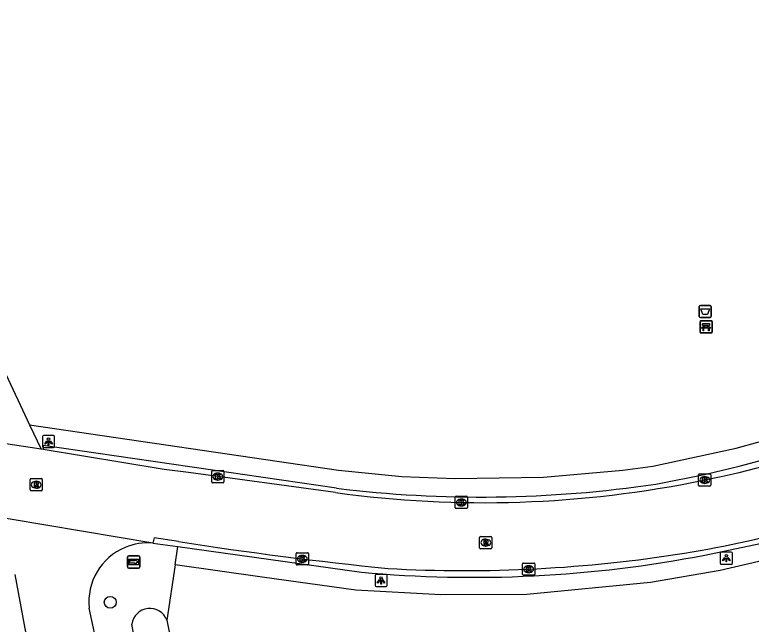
# Model space of a CAD drawing. Extents: x 162157 to 163165, y 378998 to 380775.
# Drawn here: x 162557.1 to 162617.3, y 380157.8 to 380207.6 of the extents above; entities that cross this region are included whole.
import ezdxf

# ---------------------------------------------------------------- set-up
doc = ezdxf.new("R2010")
doc.units = 0
for name, color, linetype in [('IMGEO_Afvalbak', 7, 'Continuous'), ('IMGEO_Bank', 7, 'Continuous'), ('IMGEO_Boom', 7, 'Continuous'), ('IMGEO_Groenvoorziening', 7, 'Continuous'), ('IMGEO_Kolk', 7, 'Continuous'), ('IMGEO_Lichtpunt', 7, 'Continuous'), ('IMGEO_Naaldbos', 7, 'Continuous'), ('IMGEO_Rijbaan_lokaal_gesloten', 7, 'Continuous'), ('IMGEO_Rijbaan_lokaal_halfverhard', 7, 'Continuous'), ('IMGEO_Rijbaan_lokaal_open', 7, 'Continuous'), ('IMGEO_Rioolput', 7, 'Continuous'), ('IMGEO_Waterloop', 7, 'Continuous'), ('IMGEO_Wegwijzer', 7, 'Continuous')]:
    doc.layers.add(name, color=color, linetype=linetype)

msp = doc.modelspace()

# ---------------------------------------------------------------- linework, layer by layer
at = {"layer": 'IMGEO_Afvalbak'}
for p, q in [((162613.068, 380182.954), (162613.068, 380183.754)), ((162613.068, 380183.754), (162613.068, 380182.954)), ((162613.168, 380183.854), (162613.958, 380183.854)), ((162613.958, 380183.854), (162613.168, 380183.854)), ((162614.058, 380183.754), (162614.058, 380182.954)), ((162614.058, 380182.954), (162614.058, 380183.754)), ((162613.958, 380182.854), (162613.168, 380182.854)), ((162613.168, 380182.854), (162613.958, 380182.854))]:
    msp.add_line(p, q, dxfattribs=at)
msp.add_lwpolyline([(162613.211, 380183.568), (162613.915, 380183.568), (162613.766, 380183.098), (162613.36, 380183.098), (162613.211, 380183.568)], dxfattribs=at)
for centre, start, end in [((162613.168, 380183.754), 90, 180), ((162613.168, 380183.754), 90, 180), ((162613.958, 380183.754), 0, 90), ((162613.958, 380183.754), 360, 90), ((162613.168, 380182.954), 180, 270), ((162613.168, 380182.954), 180, 270), ((162613.958, 380182.954), 270, 0), ((162613.958, 380182.954), 270, 0)]:
    msp.add_arc(centre, 0.1, start, end, dxfattribs=at)
at = {"layer": 'IMGEO_Bank'}
for p, q in [((162613.141, 380181.678), (162613.141, 380182.519)), ((162613.141, 380182.519), (162613.141, 380181.678)), ((162613.216, 380182.603), (162614.057, 380182.603)), ((162614.057, 380182.603), (162613.216, 380182.603)), ((162614.141, 380182.528), (162614.141, 380181.687)), ((162614.141, 380181.687), (162614.141, 380182.528)), ((162613.838, 380182.001), (162613.445, 380182.001)), ((162613.45, 380182.109), (162613.45, 380182.215)), ((162613.494, 380182.215), (162613.494, 380182.109)), ((162613.782, 380182.221), (162613.5, 380182.221)), ((162613.5, 380182.103), (162613.782, 380182.103)), ((162613.788, 380182.109), (162613.788, 380182.215)), ((162613.832, 380182.215), (162613.832, 380182.109)), ((162614.066, 380181.603), (162613.225, 380181.603)), ((162613.225, 380181.603), (162614.066, 380181.603))]:
    msp.add_line(p, q, dxfattribs=at)
for points in [[(162613.388, 380182.001), (162613.246, 380182.001), (162613.358, 380182.103), (162613.444, 380182.103)], [(162613.444, 380182.221), (162613.358, 380182.221), (162613.358, 380182.382), (162613.921, 380182.382), (162613.921, 380182.221), (162613.838, 380182.221)], [(162613.438, 380181.994), (162613.438, 380181.787), (162613.395, 380181.787), (162613.395, 380181.994)], [(162613.838, 380182.103), (162613.921, 380182.103), (162614.033, 380182.001), (162613.894, 380182.001)], [(162613.888, 380181.994), (162613.888, 380181.787), (162613.844, 380181.787), (162613.844, 380181.994)]]:
    msp.add_lwpolyline(points, dxfattribs=at)
for centre, radius, start, end in [((162613.219, 380182.525), 0.0779, 92.4484, 184.28452), ((162613.219, 380182.525), 0.0779, 92.4484, 184.28452), ((162614.063, 380182.525), 0.0779, 2.4484, 94.28452), ((162614.063, 380182.525), 0.0779, 2.4484, 94.28452), ((162613.388, 380181.994), 0.00671, 2.89567, 87.10433), ((162613.445, 380181.994), 0.00671, 92.89567, 177.10433), ((162613.443, 380182.214), 0.00671, 2.89567, 87.10433), ((162613.443, 380182.11), 0.00671, 272.89567, 357.10433), ((162613.5, 380182.214), 0.00671, 92.89567, 177.10433), ((162613.5, 380182.11), 0.00671, 182.89567, 267.10433), ((162613.782, 380182.214), 0.00671, 2.89567, 87.10433), ((162613.782, 380182.11), 0.00671, 272.89567, 357.10433), ((162613.839, 380182.214), 0.00671, 92.89567, 177.10433), ((162613.839, 380182.11), 0.00671, 182.89567, 267.10433), ((162613.837, 380181.994), 0.00671, 2.89567, 87.10433), ((162613.894, 380181.994), 0.00671, 92.89567, 177.10433), ((162613.219, 380181.681), 0.0779, 182.4484, 274.28452), ((162613.219, 380181.681), 0.0779, 182.4484, 274.28452), ((162614.063, 380181.681), 0.0779, 272.4484, 4.28452), ((162614.063, 380181.681), 0.0779, 272.4484, 4.28452)]:
    msp.add_arc(centre, radius, start, end, dxfattribs=at)
at = {"layer": 'IMGEO_Boom'}
msp.add_circle((162564.955, 380159.573), 0.489, dxfattribs=at)
at = {"layer": 'IMGEO_Groenvoorziening'}
msp.add_lwpolyline([(162570.251, 380162.647), (162570.468, 380164.131)], dxfattribs=at)
at = {"layer": 'IMGEO_Kolk'}
for p, q in [((162573.242, 380169.426), (162573.242, 380170.278)), ((162573.317, 380170.352), (162574.169, 380170.352)), ((162573.73, 380170.132), (162573.755, 380170.132)), ((162574.243, 380170.278), (162574.243, 380169.426)), ((162613.03, 380169.152), (162613.03, 380170.004)), ((162613.105, 380170.078), (162613.957, 380170.078)), ((162613.518, 380169.858), (162613.543, 380169.858)), ((162614.031, 380170.004), (162614.031, 380169.152)), ((162574.169, 380169.352), (162573.317, 380169.352)), ((162573.753, 380169.572), (162573.728, 380169.572)), ((162613.541, 380169.298), (162613.516, 380169.298)), ((162613.957, 380169.078), (162613.105, 380169.078)), ((162593.144, 380167.315), (162593.144, 380168.167)), ((162593.219, 380168.241), (162594.071, 380168.241)), ((162594.145, 380168.167), (162594.145, 380167.315)), ((162593.655, 380167.461), (162593.63, 380167.461)), ((162593.632, 380168.021), (162593.657, 380168.021)), ((162594.071, 380167.241), (162593.219, 380167.241)), ((162580.15, 380162.704), (162580.15, 380163.556)), ((162580.225, 380163.63), (162581.077, 380163.63)), ((162580.638, 380163.41), (162580.663, 380163.41)), ((162581.151, 380163.556), (162581.151, 380162.704)), ((162580.661, 380162.85), (162580.636, 380162.85)), ((162598.635, 380161.86), (162598.635, 380162.712)), ((162598.71, 380162.786), (162599.562, 380162.786)), ((162599.636, 380162.712), (162599.636, 380161.86)), ((162581.077, 380162.63), (162580.225, 380162.63)), ((162599.123, 380162.566), (162599.148, 380162.566)), ((162599.562, 380161.786), (162598.71, 380161.786)), ((162599.146, 380162.006), (162599.121, 380162.006))]:
    msp.add_line(p, q, dxfattribs=at)
for points in [[(162573.242, 380169.426), (162573.242, 380170.278)], [(162573.317, 380170.352), (162574.169, 380170.352)], [(162573.563, 380170.052), (162573.686, 380170.052), (162573.686, 380169.901), (162573.816, 380170.052), (162573.98, 380170.052), (162573.834, 380169.901), (162573.987, 380169.652), (162573.835, 380169.652), (162573.75, 380169.816), (162573.686, 380169.749), (162573.686, 380169.652), (162573.563, 380169.652), (162573.563, 380170.052)], [(162574.243, 380170.278), (162574.243, 380169.426)], [(162613.03, 380169.152), (162613.03, 380170.004)], [(162613.105, 380170.078), (162613.957, 380170.078)], [(162614.031, 380170.004), (162614.031, 380169.152)], [(162574.169, 380169.352), (162573.317, 380169.352)], [(162613.351, 380169.778), (162613.474, 380169.778), (162613.474, 380169.627), (162613.604, 380169.778), (162613.768, 380169.778), (162613.622, 380169.627), (162613.775, 380169.378), (162613.623, 380169.378), (162613.538, 380169.542), (162613.474, 380169.475), (162613.474, 380169.378), (162613.351, 380169.378), (162613.351, 380169.778)], [(162613.957, 380169.078), (162613.105, 380169.078)], [(162593.144, 380167.315), (162593.144, 380168.167)], [(162593.219, 380168.241), (162594.071, 380168.241)], [(162594.145, 380168.167), (162594.145, 380167.315)], [(162593.465, 380167.941), (162593.588, 380167.941), (162593.588, 380167.79), (162593.718, 380167.941), (162593.882, 380167.941), (162593.736, 380167.79), (162593.889, 380167.541), (162593.737, 380167.541), (162593.652, 380167.705), (162593.588, 380167.638), (162593.588, 380167.541), (162593.465, 380167.541), (162593.465, 380167.941)], [(162594.071, 380167.241), (162593.219, 380167.241)], [(162580.15, 380162.704), (162580.15, 380163.556)], [(162580.225, 380163.63), (162581.077, 380163.63)], [(162580.471, 380163.33), (162580.594, 380163.33), (162580.594, 380163.179), (162580.724, 380163.33), (162580.888, 380163.33), (162580.742, 380163.179), (162580.895, 380162.93), (162580.743, 380162.93), (162580.658, 380163.094), (162580.594, 380163.027), (162580.594, 380162.93), (162580.471, 380162.93), (162580.471, 380163.33)], [(162581.151, 380163.556), (162581.151, 380162.704)], [(162598.635, 380161.86), (162598.635, 380162.712)], [(162598.71, 380162.786), (162599.562, 380162.786)], [(162599.636, 380162.712), (162599.636, 380161.86)], [(162581.077, 380162.63), (162580.225, 380162.63)], [(162598.956, 380162.486), (162599.079, 380162.486), (162599.079, 380162.335), (162599.209, 380162.486), (162599.373, 380162.486), (162599.227, 380162.335), (162599.38, 380162.086), (162599.228, 380162.086), (162599.143, 380162.25), (162599.079, 380162.183), (162599.079, 380162.086), (162598.956, 380162.086), (162598.956, 380162.486)], [(162599.562, 380161.786), (162598.71, 380161.786)]]:
    msp.add_lwpolyline(points, dxfattribs=at)
for centre, start, end in [((162573.319, 380170.276), 91.55205, 178.44795), ((162573.319, 380170.276), 91.55205, 178.44795), ((162574.167, 380170.276), 1.55205, 88.44795), ((162574.167, 380170.276), 1.55205, 88.44795), ((162613.107, 380170.002), 91.55205, 178.44795), ((162613.107, 380170.002), 91.55205, 178.44795), ((162613.955, 380170.002), 1.55205, 88.44795), ((162613.955, 380170.002), 1.55205, 88.44795), ((162573.319, 380169.428), 181.55205, 268.44795), ((162573.319, 380169.428), 181.55205, 268.44795), ((162574.167, 380169.428), 271.55205, 358.44795), ((162574.167, 380169.428), 271.55205, 358.44795), ((162613.107, 380169.154), 181.55205, 268.44795), ((162613.107, 380169.154), 181.55205, 268.44795), ((162613.955, 380169.154), 271.55205, 358.44795), ((162613.955, 380169.154), 271.55205, 358.44795), ((162593.221, 380168.165), 91.55205, 178.44795), ((162593.221, 380168.165), 91.55205, 178.44795), ((162594.069, 380168.165), 1.55205, 88.44795), ((162594.069, 380168.165), 1.55205, 88.44795), ((162593.221, 380167.317), 181.55205, 268.44795), ((162593.221, 380167.317), 181.55205, 268.44795), ((162594.069, 380167.317), 271.55205, 358.44795), ((162594.069, 380167.317), 271.55205, 358.44795), ((162580.227, 380163.554), 91.55205, 178.44795), ((162580.227, 380163.554), 91.55205, 178.44795), ((162581.075, 380163.554), 1.55205, 88.44795), ((162581.075, 380163.554), 1.55205, 88.44795), ((162580.227, 380162.706), 181.55205, 268.44795), ((162580.227, 380162.706), 181.55205, 268.44795), ((162581.075, 380162.706), 271.55205, 358.44795), ((162581.075, 380162.706), 271.55205, 358.44795), ((162598.712, 380162.71), 91.55205, 178.44795), ((162598.712, 380162.71), 91.55205, 178.44795), ((162599.56, 380162.71), 1.55205, 88.44795), ((162599.56, 380162.71), 1.55205, 88.44795), ((162598.712, 380161.862), 181.55205, 268.44795), ((162598.712, 380161.862), 181.55205, 268.44795), ((162599.56, 380161.862), 271.55205, 358.44795), ((162599.56, 380161.862), 271.55205, 358.44795)]:
    msp.add_arc(centre, 0.0765, start, end, dxfattribs=at)
for centre, major_axis, ratio, start_param, end_param in [((162573.729, 380169.852), (-0.387, 0.002), 0.722429, 4.712389, 7.853982), ((162573.754, 380169.852), (-0.39, 0.002), 0.717154, 1.570796, 4.712389), ((162613.517, 380169.578), (-0.387, 0.002), 0.722429, 4.712389, 7.853982), ((162613.542, 380169.578), (-0.39, 0.002), 0.717154, 1.570796, 4.712389), ((162593.631, 380167.741), (-0.387, 0.002), 0.722429, 4.712389, 7.853982), ((162593.656, 380167.741), (-0.39, 0.002), 0.717154, 1.570796, 4.712389), ((162580.637, 380163.13), (-0.387, 0.002), 0.722429, 4.712389, 7.853982), ((162580.662, 380163.13), (-0.39, 0.002), 0.717154, 1.570796, 4.712389), ((162599.122, 380162.286), (-0.387, 0.002), 0.722429, 4.712389, 7.853982), ((162599.147, 380162.286), (-0.39, 0.002), 0.717154, 1.570796, 4.712389)]:
    msp.add_ellipse(centre, major_axis=major_axis, ratio=ratio, start_param=start_param, end_param=end_param, dxfattribs=at)
at = {"layer": 'IMGEO_Lichtpunt'}
for p, q in [((162559.41, 380173.128), (162559.41, 380172.321)), ((162559.41, 380173.128), (162559.41, 380172.321)), ((162560.312, 380173.223), (162559.504, 380173.223)), ((162560.312, 380173.223), (162559.504, 380173.223)), ((162560.406, 380172.321), (162560.406, 380173.128)), ((162560.406, 380172.321), (162560.406, 380173.128)), ((162559.504, 380172.227), (162560.312, 380172.227)), ((162559.504, 380172.227), (162560.312, 380172.227)), ((162614.795, 380163.581), (162614.795, 380162.774)), ((162614.795, 380163.581), (162614.795, 380162.774)), ((162615.697, 380163.676), (162614.889, 380163.676)), ((162615.697, 380163.676), (162614.889, 380163.676)), ((162615.791, 380162.774), (162615.791, 380163.581)), ((162615.791, 380162.774), (162615.791, 380163.581)), ((162614.889, 380162.68), (162615.697, 380162.68)), ((162614.889, 380162.68), (162615.697, 380162.68)), ((162586.587, 380161.765), (162586.587, 380160.958)), ((162586.587, 380161.765), (162586.587, 380160.958)), ((162587.489, 380161.86), (162586.681, 380161.86)), ((162587.489, 380161.86), (162586.681, 380161.86)), ((162587.583, 380160.958), (162587.583, 380161.765)), ((162587.583, 380160.958), (162587.583, 380161.765)), ((162586.681, 380160.864), (162587.489, 380160.864)), ((162586.681, 380160.864), (162587.489, 380160.864))]:
    msp.add_line(p, q, dxfattribs=at)
for points in [[(162559.784, 380172.792), (162559.823, 380172.764), (162559.635, 380172.502), (162559.597, 380172.529), (162559.784, 380172.792)], [(162559.886, 380172.744), (162559.933, 380172.744), (162559.933, 380172.422), (162559.886, 380172.422), (162559.886, 380172.744)], [(162559.996, 380172.764), (162560.034, 380172.791), (162560.221, 380172.529), (162560.182, 380172.501), (162559.996, 380172.764)], [(162615.169, 380163.245), (162615.208, 380163.217), (162615.02, 380162.955), (162614.982, 380162.982), (162615.169, 380163.245)], [(162615.381, 380163.217), (162615.419, 380163.244), (162615.606, 380162.982), (162615.567, 380162.954), (162615.381, 380163.217)], [(162615.271, 380163.197), (162615.318, 380163.197), (162615.318, 380162.875), (162615.271, 380162.875), (162615.271, 380163.197)], [(162586.961, 380161.429), (162587, 380161.401), (162586.812, 380161.139), (162586.774, 380161.166), (162586.961, 380161.429)], [(162587.173, 380161.401), (162587.211, 380161.428), (162587.398, 380161.166), (162587.359, 380161.138), (162587.173, 380161.401)], [(162587.063, 380161.381), (162587.11, 380161.381), (162587.11, 380161.059), (162587.063, 380161.059), (162587.063, 380161.381)]]:
    msp.add_lwpolyline(points, dxfattribs=at)
for centre in [(162559.909, 380172.926), (162615.294, 380163.379), (162587.086, 380161.563)]:
    msp.add_circle(centre, 0.0994, dxfattribs=at)
for centre, start, end in [((162559.504, 380173.128), 90, 180), ((162559.504, 380173.128), 90, 180), ((162560.312, 380173.128), 0, 90), ((162560.312, 380173.128), 0, 90), ((162559.504, 380172.321), 180, 270), ((162559.504, 380172.321), 180, 270), ((162560.312, 380172.321), 270, 0), ((162560.312, 380172.321), 270, 360), ((162614.889, 380163.581), 90, 180), ((162614.889, 380163.581), 90, 180), ((162615.697, 380163.581), 0, 90), ((162615.697, 380163.581), 0, 90), ((162614.889, 380162.774), 180, 270), ((162614.889, 380162.774), 180, 270), ((162615.697, 380162.774), 270, 0), ((162615.697, 380162.774), 270, 360), ((162586.681, 380161.765), 90, 180), ((162586.681, 380161.765), 90, 180), ((162587.489, 380161.765), 0, 90), ((162587.489, 380161.765), 0, 90), ((162586.681, 380160.958), 180, 270), ((162586.681, 380160.958), 180, 270), ((162587.489, 380160.958), 270, 0), ((162587.489, 380160.958), 270, 360)]:
    msp.add_arc(centre, 0.0946, start, end, dxfattribs=at)
at = {"layer": 'IMGEO_Naaldbos'}
for points in [[(162558.368, 380174.087), (162583.616, 380170.389), (162588.773, 380169.872), (162593.099, 380169.694), (162600.363, 380169.808), (162606.842, 380170.376), (162609.282, 380170.72), (162616.087, 380172.172), (162619.638, 380173.162), (162622.542, 380174.087), (162626.235, 380175.389), (162630.152, 380176.949), (162633.119, 380178.279), (162636.443, 380179.901), (162641.115, 380182.49), (162644.172, 380184.351), (162649.967, 380188.317)], [(162647.581, 380174.986), (162645.981, 380174.076), (162640.599, 380171.121), (162636.367, 380169.074), (162632.926, 380167.558), (162626.656, 380165.185), (162621.454, 380163.733), (162614.788, 380162.187), (162609.105, 380161.182), (162598.999, 380160.213), (162591.971, 380160.192), (162585.021, 380160.577), (162577.372, 380161.631), (162570.251, 380162.647)], [(162570.251, 380162.647), (162569.587, 380158.112)]]:
    msp.add_lwpolyline(points, dxfattribs=at)
at = {"layer": 'IMGEO_Rijbaan_lokaal_gesloten'}
for points in [[(162559.297, 380172.1), (162556.071, 380172.586)], [(162583.434, 380168.9), (162559.46, 380172.409), (162559.458, 380172.076)], [(162559.458, 380172.076), (162559.297, 380172.1)], [(162583.368, 380168.545), (162571.352, 380170.176), (162569.364, 380170.446), (162559.458, 380172.076)], [(162568.43, 380164.415), (162550.923, 380167.352)], [(162570.527, 380164.538), (162568.532, 380164.853), (162568.43, 380164.415)], [(162557.148, 380161.837), (162560.346, 380144.642), (162575.263, 380069.198), (162577.392, 380057.278), (162579.642, 380046.158), (162581.624, 380035.618), (162583.583, 380025.203)], [(162587.49, 380036.291), (162586.952, 380037.951), (162585.484, 380045.475), (162580.561, 380070.692), (162577.654, 380085.891), (162574.757, 380102.003), (162564.808, 380151.789), (162563.225, 380159.104)]]:
    msp.add_lwpolyline(points, dxfattribs=at)
for centre, radius, start, end in [((162595.208, 380259.25), 91.526, 281.47051, 311.49531), ((162592.179, 380265.933), 98.238, 280.17472, 306.10024), ((162595.45, 380256.714), 88.993, 262.1973, 281.64247), ((162597.479, 380251.773), 89.344, 279.27257, 292.54275), ((162595.227, 380265.496), 97.313, 263.03924, 278.45349), ((162621.853, 380496.57), 335.976, 261.21269, 264.15688), ((162568.029, 380159.601), 4.829, 112.68836, 185.90953), ((162568.032, 380159.596), 4.836, 85.27649, 112.69475), ((162593.918, 380275.679), 113.513, 266.83386, 279.10183)]:
    msp.add_arc(centre, radius, start, end, dxfattribs=at)
at = {"layer": 'IMGEO_Rijbaan_lokaal_halfverhard'}
for points in [[(162515.929, 380330.238), (162523.408, 380306.424), (162530.306, 380296.937), (162534.446, 380289.044), (162537.066, 380273.833), (162541.552, 380264.597), (162539.553, 380252.626), (162539.366, 380250), (162538.941, 380244.049), (162540, 380236.551), (162542.796, 380228.018), (162550.331, 380210.829), (162556.236, 380178.649), (162558.368, 380174.087)], [(162558.368, 380174.087), (162559.297, 380172.1)]]:
    msp.add_lwpolyline(points, dxfattribs=at)
at = {"layer": 'IMGEO_Rijbaan_lokaal_open'}
for points in [[(162613.547, 380163.44), (162619.088, 380164.59)], [(162568.43, 380164.415), (162570.468, 380164.131)], [(162570.468, 380164.131), (162585.477, 380162.037)]]:
    msp.add_lwpolyline(points, dxfattribs=at)
msp.add_arc((162594.607, 380260.877), 99.261, 264.72261, 281.00016, dxfattribs=at)
at = {"layer": 'IMGEO_Rioolput'}
for p, q in [((162558.401, 380168.766), (162558.401, 380169.618)), ((162558.476, 380169.692), (162559.328, 380169.692)), ((162558.889, 380169.472), (162558.914, 380169.472)), ((162559.402, 380169.618), (162559.402, 380168.766)), ((162559.328, 380168.692), (162558.476, 380168.692)), ((162558.912, 380168.912), (162558.887, 380168.912)), ((162595.135, 380164.028), (162595.135, 380164.88)), ((162595.21, 380164.954), (162596.062, 380164.954)), ((162595.623, 380164.734), (162595.648, 380164.734)), ((162596.136, 380164.88), (162596.136, 380164.028)), ((162596.062, 380163.954), (162595.21, 380163.954)), ((162595.646, 380164.174), (162595.621, 380164.174))]:
    msp.add_line(p, q, dxfattribs=at)
for points in [[(162558.401, 380168.766), (162558.401, 380169.618)], [(162558.476, 380169.692), (162559.328, 380169.692)], [(162558.99, 380169.39), (162558.738, 380169.392), (162558.738, 380168.992)], [(162558.916, 380169.311), (162558.862, 380169.311), (162558.862, 380169.23)], [(162559.402, 380169.618), (162559.402, 380168.766)], [(162559.328, 380168.692), (162558.476, 380168.692)], [(162558.738, 380168.992), (162558.862, 380168.992), (162558.862, 380169.154), (162558.873, 380169.154)], [(162558.862, 380169.23), (162558.914, 380169.23)], [(162558.92, 380169.125), (162558.991, 380168.992), (162559.131, 380168.992), (162559.066, 380169.118)], [(162595.135, 380164.028), (162595.135, 380164.88)], [(162595.21, 380164.954), (162596.062, 380164.954)], [(162595.724, 380164.652), (162595.472, 380164.654), (162595.472, 380164.254)], [(162595.65, 380164.573), (162595.596, 380164.573), (162595.596, 380164.492)], [(162595.596, 380164.492), (162595.648, 380164.492)], [(162596.136, 380164.88), (162596.136, 380164.028)], [(162596.062, 380163.954), (162595.21, 380163.954)], [(162595.472, 380164.254), (162595.596, 380164.254), (162595.596, 380164.416), (162595.607, 380164.416)], [(162595.654, 380164.387), (162595.725, 380164.254), (162595.865, 380164.254), (162595.8, 380164.38)]]:
    msp.add_lwpolyline(points, dxfattribs=at)
for centre, radius, start, end in [((162558.478, 380169.616), 0.0765, 91.55205, 178.44795), ((162558.478, 380169.616), 0.0765, 91.55205, 178.44795), ((162558.922, 380169.215), 0.0964, 77.00612, 93.18647), ((162558.936, 380169.272), 0.0378, 276.66336, 79.67722), ((162558.989, 380169.28), 0.109, 350.36119, 89.41601), ((162558.987, 380169.28), 0.112, 277.58423, 350.98172), ((162559.326, 380169.616), 0.0765, 1.55205, 88.44795), ((162559.326, 380169.616), 0.0765, 1.55205, 88.44795), ((162558.478, 380168.768), 0.0765, 181.55205, 268.44795), ((162558.478, 380168.768), 0.0765, 181.55205, 268.44795), ((162558.872, 380169.101), 0.0533, 26.02933, 88.69889), ((162558.898, 380169.419), 0.19, 274.7715, 282.96867), ((162558.971, 380169.065), 0.108, 29.51342, 73.79051), ((162559.326, 380168.768), 0.0765, 271.55205, 358.44795), ((162559.326, 380168.768), 0.0765, 271.55205, 358.44795), ((162595.212, 380164.878), 0.0765, 91.55205, 178.44795), ((162595.212, 380164.878), 0.0765, 91.55205, 178.44795), ((162595.632, 380164.681), 0.19, 274.7715, 282.96867), ((162595.656, 380164.477), 0.0964, 77.00612, 93.18647), ((162595.67, 380164.534), 0.0378, 276.66336, 79.67722), ((162595.723, 380164.542), 0.109, 350.36119, 89.41601), ((162595.721, 380164.542), 0.112, 277.58423, 350.98172), ((162596.06, 380164.878), 0.0765, 1.55205, 88.44795), ((162596.06, 380164.878), 0.0765, 1.55205, 88.44795), ((162595.212, 380164.03), 0.0765, 181.55205, 268.44795), ((162595.212, 380164.03), 0.0765, 181.55205, 268.44795), ((162595.606, 380164.363), 0.0533, 26.02933, 88.69889), ((162595.705, 380164.327), 0.108, 29.51342, 73.79051), ((162596.06, 380164.03), 0.0765, 271.55205, 358.44795), ((162596.06, 380164.03), 0.0765, 271.55205, 358.44795)]:
    msp.add_arc(centre, radius, start, end, dxfattribs=at)
for centre, major_axis, ratio, start_param, end_param in [((162558.888, 380169.192), (-0.387, 0.002), 0.722429, 4.712389, 7.853982), ((162558.913, 380169.192), (-0.39, 0.002), 0.717154, 1.570796, 4.712389), ((162595.622, 380164.454), (-0.387, 0.002), 0.722429, 4.712389, 7.853982), ((162595.647, 380164.454), (-0.39, 0.002), 0.717154, 1.570796, 4.712389)]:
    msp.add_ellipse(centre, major_axis=major_axis, ratio=ratio, start_param=start_param, end_param=end_param, dxfattribs=at)
at = {"layer": 'IMGEO_Waterloop'}
for points in [[(162569.587, 380158.112), (162574.693, 380132.607), (162578.254, 380115.715), (162580.493, 380105.908), (162580.519, 380105.048), (162583.194, 380089.584), (162590.102, 380054.964), (162591.376, 380047.324), (162593.189, 380038.48)], [(162590.389, 380037.567), (162588.955, 380045.327), (162586.944, 380054.568), (162586.109, 380060.488), (162577.489, 380100.646), (162577.297, 380102.376), (162575.561, 380110.772), (162574.052, 380120.585), (162572.567, 380127.281), (162568.894, 380145.781), (162566.707, 380157.777)]]:
    msp.add_lwpolyline(points, dxfattribs=at)
msp.add_arc((162568.19, 380157.572), 1.498, 21.15597, 172.11362, dxfattribs=at)
at = {"layer": 'IMGEO_Wegwijzer'}
for p, q in [((162566.372, 380162.473), (162566.372, 380163.273)), ((162566.372, 380163.273), (162566.372, 380162.473)), ((162566.472, 380163.373), (162567.262, 380163.373)), ((162567.262, 380163.373), (162566.472, 380163.373)), ((162567.362, 380163.273), (162567.362, 380162.473)), ((162567.362, 380162.473), (162567.362, 380163.273)), ((162567.262, 380162.373), (162566.472, 380162.373)), ((162566.472, 380162.373), (162567.262, 380162.373))]:
    msp.add_line(p, q, dxfattribs=at)
for points in [[(162566.473, 380163.105), (162567.261, 380163.105), (162567.261, 380162.641), (162566.473, 380162.641), (162566.473, 380163.105)], [(162566.538, 380162.957), (162566.538, 380162.873), (162566.538, 380162.789), (162566.949, 380162.789), (162566.949, 380162.706), (162567.196, 380162.873), (162566.949, 380163.04), (162566.949, 380162.957), (162566.538, 380162.957)]]:
    msp.add_lwpolyline(points, dxfattribs=at)
for centre, start, end in [((162566.472, 380163.273), 90, 180), ((162566.472, 380163.273), 90, 180), ((162567.262, 380163.273), 0, 90), ((162567.262, 380163.273), 360, 90), ((162566.472, 380162.473), 180, 270), ((162566.472, 380162.473), 180, 270), ((162567.262, 380162.473), 270, 0), ((162567.262, 380162.473), 270, 0)]:
    msp.add_arc(centre, 0.1, start, end, dxfattribs=at)

doc.saveas('drawing.dxf')
